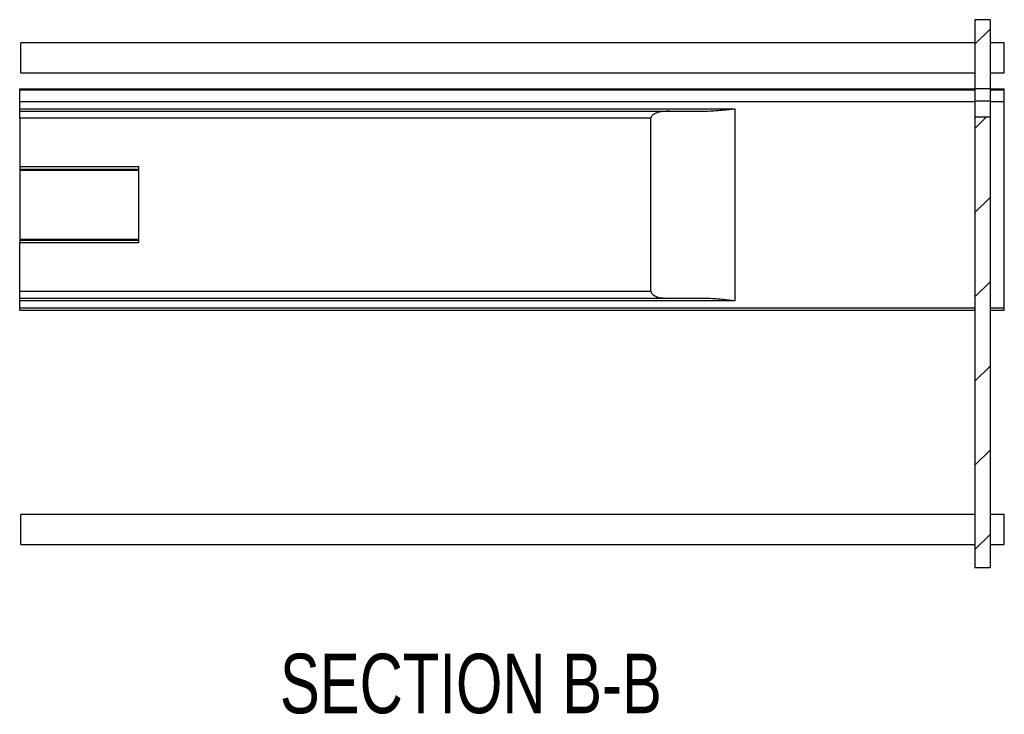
# Model space of a CAD drawing. Header units: inches. Extents: x 1880 to 2363, y -453 to -54.
# Tile 642 of 656: x 1916.02 to 1918.08, y -68.25 to -66.79. Entities that reach past the tile are written whole.
import ezdxf

# ---------------------------------------------------------------- set-up
doc = ezdxf.new("R2010")
doc.units = ezdxf.units.IN
doc.header["$LTSCALE"] = 0.5
doc.header["$MEASUREMENT"] = 0
for name, color, linetype in [('APP-M-S', 30, 'Continuous'), ('PUN-M-S2', 1, 'Continuous'), ('SID-M-S', 105, 'Continuous')]:
    doc.layers.add(name, color=color, linetype=linetype)
doc.styles.add('SLDTEXTSTYLE0', font='TXT', dxfattribs={"width": 0.595745})

msp = doc.modelspace()

# ---------------------------------------------------------------- linework, layer by layer
at = {"layer": 'APP-M-S', "linetype": 'Continuous', "lineweight": 25}
for p, q in [((1918.02085, -66.79107), (1918.02085, -67.94107)), ((1918.05235, -66.79107), (1918.02085, -66.79107)), ((1918.05235, -66.79107), (1918.05235, -67.94107)), ((1918.05235, -66.93607), (1918.02085, -66.93607)), ((1918.02085, -66.96107), (1918.05235, -66.96107)), ((1918.02085, -66.99507), (1918.05235, -66.99507)), ((1918.02085, -67.94107), (1918.05235, -67.94107))]:
    msp.add_line(p, q, dxfattribs=at)
at = {"layer": 'PUN-M-S2', "linetype": 'Continuous', "lineweight": 25}
for p, q in [((1918.02085, -66.83957), (1916.01985, -66.83957)), ((1916.01985, -66.90257), (1916.01985, -66.83957)), ((1918.08235, -66.83957), (1918.05235, -66.83957)), ((1918.08235, -66.90257), (1918.08235, -66.83957)), ((1916.01985, -66.90257), (1918.02085, -66.90257)), ((1918.05235, -66.90257), (1918.08235, -66.90257)), ((1916.01735, -66.97807), (1916.01735, -66.93607)), ((1916.01735, -66.93607), (1918.02085, -66.93607)), ((1916.01735, -66.93807), (1918.02085, -66.93807)), ((1918.05235, -66.93607), (1918.08235, -66.93607)), ((1918.05235, -66.93807), (1918.08235, -66.93807)), ((1918.08235, -67.40107), (1918.08235, -66.93607)), ((1916.01735, -66.96307), (1918.02085, -66.96307)), ((1918.05235, -66.96307), (1918.08235, -66.96307)), ((1916.01735, -66.99807), (1916.01735, -66.97807)), ((1916.01735, -66.97807), (1917.51735, -66.97807)), ((1916.01735, -66.98307), (1917.45139, -66.98307)), ((1917.51735, -66.97807), (1917.51735, -67.38107)), ((1916.01735, -66.99807), (1916.01735, -67.10457)), ((1917.34126, -66.99807), (1916.01735, -66.99807)), ((1917.34126, -67.36107), (1917.34126, -66.99807)), ((1916.01735, -67.09957), (1916.26735, -67.09957)), ((1916.01735, -67.10457), (1916.26735, -67.10457)), ((1916.01735, -67.10457), (1916.01735, -67.25957)), ((1916.26735, -67.10757), (1916.01735, -67.10757)), ((1916.26735, -67.25957), (1916.26735, -67.09957)), ((1916.01735, -67.25157), (1916.26735, -67.25157)), ((1916.26735, -67.25457), (1916.01735, -67.25457)), ((1916.26735, -67.25957), (1916.01735, -67.25957)), ((1916.01735, -67.37607), (1916.01735, -67.25957)), ((1916.01735, -67.36107), (1917.34126, -67.36107)), ((1917.45139, -67.37607), (1916.01735, -67.37607)), ((1916.01735, -67.40107), (1916.01735, -67.37607)), ((1917.51735, -67.38107), (1916.01735, -67.38107)), ((1916.01735, -67.39607), (1918.02085, -67.39607)), ((1916.01735, -67.40107), (1918.02085, -67.40107)), ((1918.05235, -67.39607), (1918.08235, -67.39607)), ((1918.05235, -67.40107), (1918.08235, -67.40107)), ((1918.02085, -67.82957), (1916.01985, -67.82957)), ((1916.01985, -67.89257), (1916.01985, -67.82957)), ((1918.08235, -67.82957), (1918.05235, -67.82957)), ((1918.08235, -67.89257), (1918.08235, -67.82957)), ((1916.01985, -67.89257), (1918.02085, -67.89257)), ((1918.05235, -67.89257), (1918.08235, -67.89257))]:
    msp.add_line(p, q, dxfattribs=at)
for points, knots in [([(1917.38036, -66.98307), (1917.37065, -66.98343), (1917.35927, -66.98385), (1917.34736, -66.98936), (1917.34366, -66.99213), (1917.34174, -66.99527), (1917.34129, -66.99699), (1917.34127, -66.99789), (1917.34126, -66.99807)], [0, 0, 0, 0, 0.6412368, 0.752026, 0.8890973, 0.9428643, 0.9890023, 1, 1, 1, 1]), ([(1917.45139, -66.98307), (1917.45469, -66.98302), (1917.46873, -66.98282), (1917.49047, -66.98091), (1917.50916, -66.97894), (1917.51707, -66.97809), (1917.51735, -66.97807)], [0, 0, 0, 0, 0.1506193, 0.6406214, 0.9875012, 1, 1, 1, 1]), ([(1917.34126, -67.36107), (1917.34134, -67.36181), (1917.34151, -67.36348), (1917.34311, -67.36621), (1917.34698, -67.36973), (1917.3592, -67.37523), (1917.37123, -67.3757), (1917.38036, -67.37607)], [0, 0, 0, 0, 0.04705058, 0.10521978, 0.19954712, 0.3925624, 1, 1, 1, 1]), ([(1917.51735, -67.38107), (1917.51707, -67.38104), (1917.50916, -67.38019), (1917.49047, -67.37823), (1917.46873, -67.37631), (1917.45469, -67.37611), (1917.45139, -67.37607)], [0, 0, 0, 0, 0.0124988, 0.3593786, 0.8493807, 1, 1, 1, 1])]:
    msp.add_open_spline(points, degree=3, knots=knots, dxfattribs=at)
at = {"layer": 'SID-M-S', "linetype": 'Continuous', "lineweight": 18}
for p, q in [((1918.02085, -66.84241), (1918.05235, -66.81092)), ((1918.02085, -67.01919), (1918.04498, -66.99507)), ((1918.02085, -67.19597), (1918.05235, -67.16447)), ((1918.02085, -67.37274), (1918.05235, -67.34125)), ((1918.02085, -67.54952), (1918.05235, -67.51802)), ((1918.02085, -67.7263), (1918.05235, -67.6948)), ((1918.02085, -67.90307), (1918.05235, -67.87158))]:
    msp.add_line(p, q, dxfattribs=at)

# ---------------------------------------------------------------- texts
at = {"layer": 'SID-M-S', "style": 'SLDTEXTSTYLE0', "width": 0.75}
msp.add_text('SECTION B-B', height=0.125, dxfattribs=at).set_placement((1916.56309, -68.2468))

doc.saveas('drawing.dxf')
